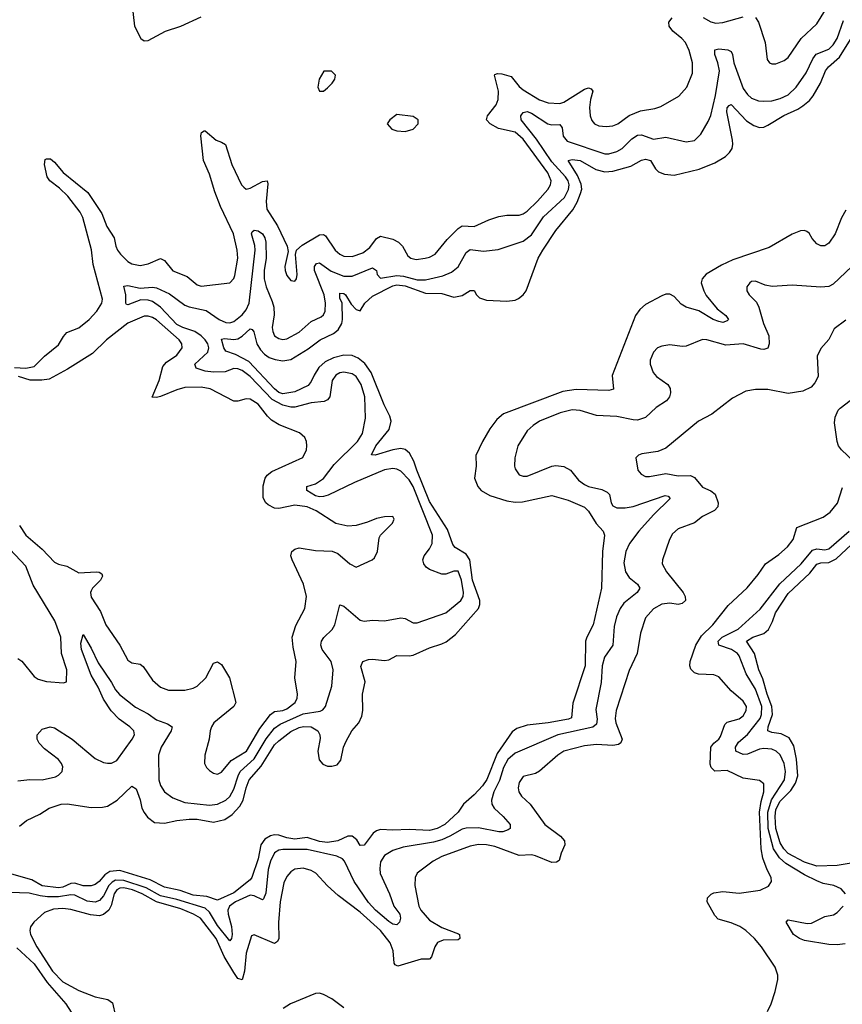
# Model space of a CAD drawing. Header units: inches. Extents: x 1954678 to 2060271, y 904822 to 1016299.
# Tile 350 of 403: x 2030519 to 2034556, y 982687 to 987522. Entities that reach past the tile are written whole.
import ezdxf

# ---------------------------------------------------------------- set-up
doc = ezdxf.new("R2010")
doc.units = ezdxf.units.IN
doc.header["$MEASUREMENT"] = 0
doc.layers.add('C0938', color=7, linetype='Continuous')

msp = doc.modelspace()

# ---------------------------------------------------------------- linework, layer by layer
at = {"layer": 'C0938', "color": 5}
for points, elevation in [([(2031070.3, 987590), (2031082.4, 987490), (2031113.4, 987430), (2031130, 987417.1), (2031150, 987418.9), (2031235, 987465), (2031310, 987490.2), (2031410, 987535.5)], 520), ([(2034130, 987531.6), (2034143.7, 987510), (2034176.5, 987410), (2034186.4, 987326.4), (2034199.1, 987310), (2034210, 987304.9), (2034230, 987304.4), (2034270, 987320.7), (2034290, 987336.1), (2034354.5, 987430), (2034430, 987500.8), (2034473.3, 987570)], 480), ([(2030493.9, 985813.9), (2030550, 985810.6), (2030590, 985819.3), (2030640.2, 985870), (2030710, 985924.9), (2030733.6, 985966.4), (2030750, 985985.5), (2030810, 986008.8), (2030860.3, 986050), (2030897.7, 986090), (2030922.4, 986130), (2030924.7, 986150), (2030879.9, 986319.9), (2030871.9, 986391.9), (2030829.5, 986550), (2030816.6, 986576.6), (2030755.1, 986655.1), (2030714.3, 986694.3), (2030667.6, 986730), (2030654.2, 986750), (2030640.5, 986810), (2030644.8, 986835.2), (2030650, 986838.8), (2030670, 986838), (2030690, 986822), (2030731.9, 986771.9), (2030852.9, 986672.9), (2030922.2, 986570), (2030946, 986506), (2030982.1, 986450), (2030990.2, 986410), (2030999.8, 986390), (2031013.2, 986370), (2031050, 986335.2), (2031070, 986322.9), (2031110, 986314), (2031150, 986322.2), (2031210, 986348.9), (2031230, 986338.7), (2031270, 986289.2), (2031340.3, 986260.3), (2031390, 986220.2), (2031410, 986214), (2031550.9, 986229.1), (2031569.8, 986250.2), (2031574.9, 986265.1), (2031589.1, 986350), (2031586, 986390), (2031568.6, 986470), (2031504, 986604), (2031475.9, 986675.9), (2031450, 986762.8), (2031421.2, 986830), (2031408.2, 986951.8), (2031411.9, 986968.1), (2031424.7, 986975.3), (2031430, 986975.8), (2031483.9, 986930), (2031510, 986921), (2031528.2, 986908.2), (2031559.4, 986810), (2031608.2, 986710), (2031618.8, 986698.8), (2031630, 986690.3), (2031650, 986694.2), (2031710, 986727.6), (2031733.1, 986730), (2031736, 986716), (2031728.4, 986628.4), (2031731.5, 986591.5), (2031783.5, 986510), (2031832, 986410), (2031836.1, 986383.9), (2031820.8, 986310), (2031822.4, 986290), (2031830, 986265.5), (2031850, 986240.4), (2031870, 986238), (2031878, 986250), (2031880.4, 986270), (2031871.9, 986368.1), (2031876.9, 986390), (2031904.7, 986415.3), (2031990, 986464.6), (2032010, 986467.5), (2032019.8, 986459.8), (2032067.7, 986390), (2032090.1, 986370.1), (2032110, 986361), (2032150, 986358.5), (2032202.3, 986377.7), (2032236.5, 986403.5), (2032270, 986447.1), (2032290, 986459), (2032350, 986443.7), (2032378, 986430), (2032396.9, 986410), (2032423, 986363), (2032438, 986350), (2032464.8, 986344.8), (2032509.2, 986350), (2032530, 986355.1), (2032557.8, 986370), (2032617.1, 986442.9), (2032670, 986497.1), (2032689.9, 986510.1), (2032750, 986505.9), (2032820.5, 986539.5), (2032870, 986554.8), (2032910, 986561.2), (2032970, 986561.5), (2032990, 986567.8), (2033010, 986581.5), (2033059.6, 986630), (2033110, 986687.2), (2033123.6, 986710), (2033126.5, 986730), (2033109.9, 986770), (2032990, 986935.1), (2032950, 986969.4), (2032868, 986988), (2032828.4, 987010), (2032809.8, 987030), (2032814.8, 987050), (2032856.6, 987103.4), (2032866.8, 987130), (2032868.2, 987170), (2032848.2, 987250), (2032850, 987252.4), (2032863.1, 987256.9), (2032884.6, 987255.4), (2032930, 987243.1), (2032970, 987193.2), (2032990, 987176.8), (2033070, 987128.4), (2033112.7, 987112.7), (2033169.5, 987109.5), (2033190, 987116), (2033290, 987180.2), (2033310, 987187.6), (2033322.9, 987182.9), (2033331.1, 987170), (2033319.4, 987130), (2033315, 987090), (2033318.4, 987050), (2033326.2, 987026.2), (2033339.5, 987010), (2033361.2, 987001.2), (2033396.5, 986996.5), (2033430, 987000.4), (2033453.8, 987010), (2033510, 987051), (2033565.6, 987074.4), (2033635, 987085), (2033665, 987095), (2033753.8, 987146.2), (2033792.1, 987190), (2033820.2, 987259.8), (2033820.2, 987310), (2033803.7, 987370), (2033786.1, 987410), (2033768.9, 987430), (2033724.7, 987464.7), (2033706.7, 987490), (2033704, 987510), (2033721.5, 987530)], 480), ([(2030510, 983784.9), (2030568.3, 983791.7), (2030630, 983790.3), (2030695.2, 983804.8), (2030710, 983812.4), (2030727.6, 983830), (2030730, 983854), (2030724.7, 983870), (2030710, 983889.6), (2030641.6, 983941.6), (2030614, 983970), (2030605.1, 983990), (2030605.1, 984010), (2030630, 984037.6), (2030668, 984050), (2030690, 984045.2), (2030776.9, 983990), (2030890, 983893.8), (2030930, 983875.4), (2030950, 983871.8), (2030970, 983871), (2030996.2, 983883.8), (2031071.3, 983990), (2031082.1, 984010), (2031079.2, 984030), (2031058.8, 984050), (2031007, 984087), (2030967.7, 984127.7), (2030930, 984185.6), (2030904.6, 984244.6), (2030870, 984303.1), (2030822.2, 984430), (2030819.2, 984460.8), (2030830, 984502.8), (2030870, 984436.4), (2030904.6, 984364.6), (2030970, 984268.2), (2030990, 984231.1), (2031008.9, 984208.9), (2031086.9, 984146.9), (2031150, 984114.2), (2031190, 984084.4), (2031244.3, 984064.3), (2031267.4, 984050), (2031262.5, 984030), (2031213.4, 983950), (2031200.7, 983910), (2031201.2, 983790), (2031210, 983761.1), (2031230, 983731.3), (2031270, 983701.3), (2031330, 983677.5), (2031450, 983665.5), (2031489.9, 983670.1), (2031530, 983690.1), (2031550, 983707.6), (2031570, 983743.8), (2031590.4, 983809.6), (2031601.6, 983830), (2031670, 983892.7), (2031729, 983991), (2031770, 984043.9), (2031797.8, 984062.2), (2031910, 984112.8), (2031993.3, 984126.7), (2032006, 984134), (2032019.4, 984150), (2032050.4, 984249.6), (2032058, 984330), (2032047.9, 984370), (2032002.6, 984430), (2031996.5, 984450), (2032000.3, 984470), (2032011.8, 984488.2), (2032052.3, 984527.7), (2032065.6, 984550), (2032090, 984648), (2032110, 984642.3), (2032190, 984574.2), (2032210, 984569.2), (2032250, 984573.2), (2032310, 984570.2), (2032390, 984585.2), (2032410, 984580.9), (2032450, 984561.1), (2032470, 984560.9), (2032610, 984610.2), (2032684, 984670), (2032695.3, 984690), (2032696.3, 984710), (2032686.3, 984770), (2032670, 984813.6), (2032650, 984814.6), (2032610, 984799.4), (2032590, 984799.4), (2032530, 984822), (2032513.9, 984833.9), (2032502, 984850), (2032498, 984870), (2032503.4, 984890), (2032530, 984923.9), (2032543.2, 984950), (2032545, 984990), (2032450, 985229), (2032430, 985263.2), (2032390, 985304.9), (2032370, 985314.7), (2032350, 985317.5), (2032310, 985312.1), (2032162.4, 985250), (2032033.1, 985186.9), (2032010, 985179.9), (2031990, 985179.2), (2031970, 985184.5), (2031928.8, 985210), (2031927.3, 985230), (2031970, 985242.2), (2032010, 985268.3), (2032061.8, 985338.2), (2032176.8, 985450), (2032201.1, 985490), (2032215.5, 985564.5), (2032213.4, 985670), (2032195.4, 985730), (2032170, 985770.6), (2032150, 985783.2), (2032110, 985791.6), (2032090, 985788.1), (2032070, 985775.9), (2032052.9, 985750), (2032040.5, 985670), (2032030, 985654.8), (2032013.3, 985646.7), (2031950, 985640.4), (2031870, 985618.7), (2031850, 985619.2), (2031810, 985629.5), (2031757.4, 985657.4), (2031650, 985769.1), (2031610, 985799), (2031590, 985807.8), (2031570, 985809.2), (2031526.9, 985793.1), (2031470, 985791.1), (2031430, 985795.2), (2031385.7, 985810), (2031378.6, 985830), (2031443.1, 985890), (2031447.7, 985910), (2031441.9, 985930), (2031429, 985950), (2031409.4, 985970), (2031379, 985990), (2031319.2, 986010), (2031290, 986025.5), (2031210.2, 986110.2), (2031170, 986138.4), (2031150, 986144.9), (2031114.1, 986145.9), (2031050, 986121.2), (2031042.9, 986122.9), (2031039.2, 986130), (2031040.4, 986170), (2031030, 986213.1), (2031050, 986216), (2031110, 986204.2), (2031170, 986208.3), (2031190, 986204.6), (2031254.9, 986174.9), (2031330, 986119.9), (2031350, 986111.3), (2031434, 986094), (2031498.7, 986050), (2031530, 986035.2), (2031550, 986033.2), (2031570, 986040.6), (2031610, 986071.9), (2031630, 986097.3), (2031645.1, 986130), (2031674.8, 986390), (2031673.5, 986413.5), (2031655.9, 986470), (2031659.8, 986480.2), (2031670, 986488.6), (2031690, 986484.2), (2031711, 986470), (2031722.7, 986450), (2031727.3, 986430), (2031728, 986350), (2031719.2, 986290), (2031719.5, 986250), (2031728.4, 986210), (2031758.7, 986138.7), (2031766.2, 986110), (2031767.1, 986072.9), (2031758.7, 986010), (2031761.7, 985990), (2031770.2, 985970.2), (2031790, 985956.5), (2031810, 985952.1), (2031830, 985955.4), (2031890, 985987.8), (2031950, 986040.2), (2031997.8, 986062.2), (2032010, 986072.7), (2032018.4, 986090), (2032020.4, 986130), (2032013.6, 986170), (2031966.3, 986290), (2031965.3, 986310), (2031975, 986325), (2031990, 986328), (2032047.6, 986287.6), (2032110, 986262.7), (2032150, 986263.1), (2032250, 986303.5), (2032269.2, 986290), (2032272.9, 986270), (2032290, 986252.1), (2032370, 986266.4), (2032402.6, 986262.6), (2032470, 986244.8), (2032510, 986244.8), (2032595.4, 986264.6), (2032637.5, 986282.4), (2032671.5, 986308.5), (2032710, 986378), (2032730, 986393.5), (2032794.7, 986385.3), (2032867.2, 986392.8), (2032990, 986433.5), (2033030, 986465.3), (2033090, 986553.5), (2033191.8, 986648.2), (2033212.5, 986687.5), (2033215.1, 986710), (2033209.9, 986730), (2033197.8, 986750), (2033130, 986823.1), (2033055, 986935), (2032980.3, 987030), (2032978.4, 987050), (2032990, 987066.3), (2033010, 987071.3), (2033030, 987063.4), (2033110, 987009.7), (2033130, 987005.4), (2033170, 987006.7), (2033181.8, 986990), (2033186.2, 986950), (2033205.7, 986925.7), (2033390, 986862.7), (2033410, 986862.7), (2033450, 986874.4), (2033475.4, 986890), (2033523.1, 986936.9), (2033550, 986954.7), (2033570, 986956.8), (2033630, 986935.1), (2033690, 986944.8), (2033790, 986922.4), (2033830, 986928.9), (2033860.9, 986959.1), (2033898.2, 987021.8), (2033910, 987050.4), (2033934.1, 987150), (2033952.4, 987270), (2033945.2, 987310), (2033930.7, 987350), (2033930, 987373.4), (2033950, 987378.7), (2033993.7, 987373.7), (2034010, 987366), (2034017.2, 987350), (2034024, 987310), (2034070, 987184.4), (2034090, 987154.7), (2034110, 987136.2), (2034143.8, 987123.8), (2034170, 987121.7), (2034210, 987123.9), (2034250, 987134.1), (2034290, 987152), (2034329.9, 987190), (2034378.9, 987261.1), (2034410.6, 987329.4), (2034427.9, 987352.1), (2034490, 987377.3), (2034510, 987398), (2034530.6, 987430), (2034561.9, 987518.1)], 460), ([(2033873, 987533), (2033910, 987511), (2033934.8, 987505.2), (2033970, 987508.5), (2034070, 987535.6)], 480), ([(2030518.5, 983561.5), (2030552.7, 983590), (2030618.3, 983621.7), (2030663.6, 983650), (2030722, 983670), (2030752.3, 983672.3), (2030870, 983654), (2030924.7, 983655.3), (2030950, 983661), (2030998, 983690), (2031070, 983758), (2031090, 983744.7), (2031110, 983690.7), (2031119.1, 983650), (2031129.3, 983629.3), (2031146, 983606), (2031180.6, 983580.6), (2031230, 983576.3), (2031289.9, 983590.1), (2031350, 983597.2), (2031390, 983595.7), (2031470, 983582.1), (2031525.9, 983594.1), (2031561.3, 983618.7), (2031599.8, 983660.2), (2031616.5, 983690), (2031630.4, 983750), (2031645.5, 983790), (2031703.4, 983856.6), (2031770, 983960.7), (2031790, 983981.7), (2031850, 984027.6), (2031890, 984047), (2031912, 984052), (2031950, 984050.1), (2031982.5, 984030), (2031992, 984010), (2031992.9, 983992.8), (2031981.9, 983930), (2031988.1, 983888), (2032006, 983866), (2032030, 983856.9), (2032050, 983856.1), (2032076.7, 983863.3), (2032094.3, 983885.7), (2032107.5, 983950), (2032120.4, 983979.6), (2032149.4, 984030.6), (2032183.1, 984070), (2032197.5, 984102.5), (2032202.2, 984130), (2032201.7, 984210), (2032214, 984270), (2032193.9, 984346.1), (2032203, 984370), (2032230, 984381), (2032250, 984382.7), (2032310, 984375.5), (2032330, 984378.5), (2032370, 984399.4), (2032430, 984397.6), (2032450, 984401.4), (2032530, 984438.2), (2032590, 984456.6), (2032612.1, 984467.9), (2032656.8, 984503.2), (2032770.4, 984630), (2032777.6, 984650), (2032777.2, 984670), (2032741.5, 984770), (2032727.9, 984870), (2032710, 984898), (2032656.4, 984930), (2032644.4, 984944.4), (2032618.2, 985018.2), (2032530, 985156.1), (2032467.6, 985310), (2032453.9, 985353.9), (2032432.6, 985392.6), (2032410, 985411), (2032390, 985415.8), (2032350, 985409.5), (2032264.2, 985384.2), (2032245.6, 985385.6), (2032267.1, 985430), (2032331.7, 985510), (2032341.4, 985550), (2032334.9, 985574.9), (2032306.8, 985630), (2032243, 985790), (2032213.5, 985833.5), (2032180.6, 985860.6), (2032150, 985873), (2032110, 985874.8), (2032058.2, 985861.8), (2032018.2, 985841.8), (2031986.5, 985813.5), (2031963.3, 985776.7), (2031950, 985744.6), (2031933.9, 985726.1), (2031870, 985693.9), (2031810, 985685.1), (2031790, 985691.1), (2031770, 985708.9), (2031644, 985844), (2031578.4, 985878.4), (2031530, 985894.4), (2031520.2, 985910), (2031510, 985953.1), (2031523.3, 985956.7), (2031570, 985951), (2031590, 985955.2), (2031611.5, 985968.5), (2031650, 986003.9), (2031659.8, 985999.8), (2031668.5, 985988.5), (2031682.4, 985930), (2031700.2, 985900.2), (2031719.7, 985879.7), (2031743.6, 985863.6), (2031773.1, 985853.1), (2031810, 985846.6), (2031850, 985852.5), (2031935, 985905), (2031994, 985950), (2032059.4, 985980.6), (2032081.2, 985998.8), (2032099.4, 986030), (2032102.8, 986050), (2032101.3, 986130), (2032090, 986155.1), (2032090, 986179.5), (2032110, 986177.1), (2032118.6, 986170), (2032145.1, 986125.1), (2032170, 986098), (2032190, 986091.7), (2032213.3, 986130), (2032250, 986163.7), (2032350, 986214.7), (2032370, 986220.6), (2032410, 986215.1), (2032510, 986178.9), (2032590, 986177.5), (2032650, 986159.9), (2032690, 986167.6), (2032730, 986191.5), (2032750, 986191.5), (2032761.4, 986170), (2032776.1, 986156.1), (2032810, 986144.2), (2032910, 986138.9), (2032950, 986144.7), (2032967.4, 986152.6), (2032989, 986170), (2033003.7, 986190), (2033063.9, 986350), (2033085.6, 986390), (2033150, 986486.7), (2033232.7, 986587.3), (2033254.8, 986625.2), (2033271.8, 986668.2), (2033276.8, 986690), (2033274.7, 986714.7), (2033256.2, 986756.2), (2033209.9, 986830.1), (2033230, 986835.9), (2033270, 986831), (2033345.9, 986785.9), (2033390, 986774.1), (2033430, 986778.6), (2033517.6, 986802.4), (2033570, 986831.6), (2033590, 986837.6), (2033614.5, 986830), (2033638.3, 986790), (2033653.9, 986773.9), (2033683.1, 986763.1), (2033730, 986758.3), (2033852.8, 986787.2), (2033930, 986818.7), (2033982, 986850), (2034002.6, 986870), (2034014.9, 986890), (2034019.1, 986910), (2034017, 986930), (2033988.3, 987070), (2033990.5, 987089.5), (2034000, 987100), (2034010, 987106), (2034085.5, 987025.5), (2034122.1, 987002.1), (2034150, 986992.8), (2034170, 986994.7), (2034190, 987003), (2034268, 987052), (2034337.6, 987082.4), (2034362, 987098), (2034394.9, 987125.1), (2034412.9, 987147.1), (2034449.4, 987210), (2034472.8, 987270), (2034487.4, 987290), (2034542, 987338), (2034636.4, 987490)], 440), ([(2034573.4, 986586.6), (2034550.9, 986549.1), (2034521.2, 986470), (2034490, 986424.7), (2034470, 986411.1), (2034450, 986411.1), (2034430, 986420.5), (2034407.3, 986447.3), (2034392.9, 986472.9), (2034381.6, 986481.6), (2034370, 986486.2), (2034350, 986485.3), (2034310, 986469), (2034197.2, 986402.8), (2034017.8, 986342.2), (2033963, 986317), (2033887.9, 986272.1), (2033867.6, 986250), (2033863.3, 986230), (2033875.5, 986190), (2033887.9, 986167.9), (2033941.3, 986101.3), (2033984.9, 986070), (2033996.5, 986050), (2033990, 986042.7), (2033970, 986035.4), (2033950, 986039.6), (2033922.4, 986050), (2033851.5, 986091.5), (2033789.5, 986109.5), (2033764.9, 986124.9), (2033730, 986162.6), (2033710, 986173.4), (2033690, 986173.7), (2033670, 986166.2), (2033590, 986122.8), (2033561.7, 986098.3), (2033541.4, 986070), (2033425.7, 985774.3), (2033432.4, 985707.6), (2033410, 985701.5), (2033250, 985705.9), (2033184.4, 985695.6), (2032893.1, 985586.9), (2032861, 985559.1), (2032826.5, 985513.5), (2032789.3, 985450.7), (2032758.2, 985381.8), (2032759.3, 985330), (2032751.2, 985270), (2032766.4, 985230), (2032784.2, 985210), (2032826.3, 985186.3), (2032910, 985158.7), (2032950, 985153.1), (2032986, 985154), (2033130, 985185), (2033210, 985163.3), (2033290, 985128.1), (2033310, 985109.3), (2033347.5, 985047.5), (2033381.5, 985010), (2033388.1, 984990), (2033379.2, 984910), (2033373.7, 984730), (2033333.8, 984550), (2033301.3, 984490), (2033295.9, 984470), (2033294.3, 984350), (2033233.5, 984166.5), (2033226.1, 984093.9), (2033212.5, 984087.5), (2033113, 984070), (2033010, 984058.3), (2032959.2, 984040.8), (2032935.2, 984024.8), (2032861.5, 983918.5), (2032811.4, 983791.4), (2032790, 983759.9), (2032750, 983715.6), (2032696.5, 983670), (2032671.5, 983630), (2032604.6, 983570), (2032567.9, 983550), (2032530, 983540.5), (2032430, 983546.4), (2032350, 983542.3), (2032290, 983545.4), (2032270, 983539.2), (2032253.1, 983526.9), (2032210, 983469.6), (2032190, 983467.8), (2032174.2, 983494.3), (2032150, 983512.4), (2032130, 983513.7), (2032080.3, 983490), (2032030, 983482.5), (2031990, 983486.4), (2031930, 983505.9), (2031870, 983498.8), (2031830, 983504.8), (2031790, 983518.4), (2031770, 983519.9), (2031750, 983514.8), (2031722.4, 983497.6), (2031702.6, 983470), (2031690, 983401.7), (2031658, 983310), (2031650, 983298.3), (2031570, 983235), (2031490, 983199.5), (2031436.7, 983216.7), (2031370, 983222.6), (2031305.9, 983245.9), (2031230, 983262.2), (2031158.9, 983298.9), (2031010, 983344.8), (2030960.9, 983339.1), (2030936.2, 983323.8), (2030909.2, 983290), (2030890, 983275.4), (2030870, 983268.7), (2030830, 983268.9), (2030790, 983282.9), (2030770, 983280.9), (2030730, 983262.9), (2030710, 983259.5), (2030630, 983268.9), (2030578.7, 983298.7), (2030469.3, 983330)], 440), ([(2034602.3, 986310), (2034510, 986222.3), (2034490, 986212.3), (2034450, 986207.7), (2034310, 986218.7), (2034210.9, 986210.9), (2034177.6, 986217.6), (2034130, 986237.4), (2034110, 986235.8), (2034101.6, 986230), (2034087, 986210), (2034087.2, 986190), (2034098.4, 986170), (2034134.2, 986134.2), (2034145.5, 986110), (2034168.5, 986030), (2034195.4, 985970), (2034196.9, 985930), (2034190, 985909.7), (2034170, 985901.8), (2034155.9, 985904.1), (2034070, 985929.8), (2033983.4, 985923.4), (2033890.3, 985949.7), (2033870, 985950.8), (2033790, 985918), (2033770, 985916.3), (2033710, 985925.1), (2033670, 985918.9), (2033649.2, 985910.8), (2033628.4, 985890), (2033612.2, 985850), (2033612.2, 985830), (2033627, 985790), (2033643.7, 985770), (2033700.3, 985730), (2033710.2, 985710.2), (2033712.1, 985690), (2033707.2, 985670), (2033692.7, 985650), (2033641.8, 985618.2), (2033590, 985568.2), (2033550, 985555.4), (2033530, 985557), (2033450, 985574.1), (2033350, 985578.7), (2033270, 985602.6), (2033230, 985606.6), (2033171.8, 985591.8), (2033070, 985550.5), (2033038, 985530), (2033010, 985503.5), (2032963.8, 985430), (2032949.2, 985370), (2032946.7, 985330), (2032950, 985316), (2032970, 985286.7), (2032990, 985280.2), (2033010, 985281.2), (2033130, 985328.8), (2033150, 985333.1), (2033190, 985328.6), (2033222.4, 985310), (2033261, 985261), (2033290, 985239), (2033310, 985229), (2033375.5, 985215.5), (2033402.2, 985202.2), (2033412.8, 985190), (2033421.6, 985150), (2033430, 985134), (2033450, 985125), (2033490, 985125.5), (2033530, 985132.2), (2033686.1, 985186.1), (2033701.7, 985181.7), (2033710.2, 985170), (2033628.7, 985091.3), (2033556.6, 985010), (2033511.9, 984950), (2033493.4, 984910), (2033484.4, 984855.6), (2033491.8, 984810), (2033510, 984782.9), (2033551.3, 984750), (2033562.2, 984730), (2033548.4, 984710), (2033483, 984657), (2033465.1, 984630), (2033448.1, 984590), (2033437, 984543), (2033430.1, 984450), (2033388.3, 984391.7), (2033376.5, 984350), (2033372.2, 984267.8), (2033345.5, 984134.5), (2033352.4, 984087.6), (2033350, 984063.1), (2033331.4, 984048.6), (2033160.2, 984010), (2032950, 983921.1), (2032914.2, 983890), (2032893.5, 983850), (2032874.2, 983785.8), (2032845.6, 983730), (2032833.5, 983690), (2032835.7, 983670), (2032847.6, 983650), (2032892.2, 983610), (2032925.2, 983570), (2032926.4, 983550), (2032916.7, 983543.3), (2032890, 983534.6), (2032870, 983534.9), (2032770, 983553.2), (2032710, 983552.3), (2032690, 983546.8), (2032630, 983512.3), (2032590, 983495.7), (2032550, 983484), (2032400.8, 983459.2), (2032350, 983442.7), (2032310, 983417.8), (2032290, 983387), (2032285.7, 983354.3), (2032288.7, 983330), (2032334, 983230), (2032355.1, 983170), (2032384.5, 983130), (2032388.5, 983110), (2032382.7, 983090), (2032370, 983077.3), (2032350, 983080.4), (2032330, 983094.2), (2032265.1, 983150), (2032230, 983187.5), (2032160.1, 983290), (2032113.3, 983390), (2032102.5, 983402.5), (2032075.3, 983415.3), (2031930, 983447.8), (2031810, 983447.6), (2031790, 983443.8), (2031770, 983430.5), (2031750.1, 983390), (2031738.7, 983350), (2031727.2, 983232.8), (2031715, 983205), (2031710, 983199.8), (2031670, 983220.8), (2031650, 983222.8), (2031578.6, 983190), (2031548.2, 983170), (2031541, 983150), (2031542.1, 983130), (2031558.1, 983070), (2031562.4, 983030), (2031557.7, 983010), (2031550, 982998.8), (2031490, 983073.7), (2031450, 983139.9), (2031430, 983159.5), (2031290, 983201.8), (2031210, 983219.9), (2031139.1, 983259.1), (2031030, 983294.9), (2030990, 983296.3), (2030972.3, 983287.7), (2030957.2, 983270), (2030930, 983219.9), (2030910, 983197.7), (2030890, 983188.7), (2030850, 983193.8), (2030790, 983222.5), (2030770, 983225.1), (2030710, 983214.6), (2030655.3, 983215.3), (2030619.5, 983219.5), (2030566.4, 983233.6), (2030470, 983236.3)], 460), ([(2030518.3, 985038.3), (2030549.2, 984990), (2030630, 984921.9), (2030690, 984858.9), (2030710, 984848.4), (2030750, 984839.1), (2030810, 984805.1), (2030894, 984810), (2030909.1, 984809.1), (2030921.6, 984801.6), (2030925.7, 984790), (2030915.6, 984770), (2030876.5, 984730), (2030870, 984717), (2030866.9, 984710), (2030870, 984686), (2030915.4, 984615.4), (2030942.5, 984550), (2031011.3, 984450), (2031050, 984376.5), (2031070, 984363.2), (2031110, 984356.9), (2031125.7, 984345.7), (2031170, 984279.6), (2031210, 984243.9), (2031250, 984229.1), (2031330, 984230.2), (2031370, 984239.7), (2031390, 984250.2), (2031433.1, 984290), (2031470, 984362), (2031490, 984368.4), (2031510, 984356.4), (2031548, 984290), (2031579.5, 984170), (2031570.4, 984150), (2031471.8, 984070), (2031459.6, 984050), (2031454, 984030), (2031448.9, 983990), (2031427, 983910), (2031426, 983870), (2031435.5, 983850), (2031450, 983835.5), (2031470, 983822.4), (2031490, 983817), (2031510, 983827.4), (2031556.2, 983883.8), (2031632, 983930), (2031697.6, 984042.4), (2031749.9, 984110.1), (2031770, 984125), (2031810, 984129.7), (2031830, 984137.4), (2031870.6, 984170), (2031881, 984190), (2031881.8, 984210), (2031869.8, 984290), (2031876.5, 984370), (2031860.5, 984440.5), (2031856.5, 984490), (2031873.5, 984546.5), (2031918.2, 984630), (2031926.8, 984690), (2031911.9, 984750), (2031856.1, 984870), (2031849.7, 984890), (2031854, 984910), (2031870, 984922), (2031890.9, 984929.1), (2031970, 984915.2), (2032052.4, 984912.4), (2032080, 984900), (2032138.4, 984850), (2032170, 984833.7), (2032249, 984870), (2032259.7, 984880.3), (2032275.6, 984910), (2032282.8, 984977.2), (2032290, 984990.8), (2032349, 985050), (2032357.2, 985070), (2032350, 985082), (2032310, 985081.2), (2032270, 985072.3), (2032225.8, 985054.1), (2032170, 985038.9), (2032130, 985034.3), (2032070, 985048.3), (2031973.3, 985110), (2031929.6, 985130), (2031870, 985138.5), (2031790, 985122.4), (2031770, 985124), (2031739.1, 985139.1), (2031727.1, 985150), (2031714.5, 985174.5), (2031713.6, 985233.6), (2031723.1, 985270), (2031733.9, 985286.1), (2031756.9, 985303.1), (2031908.5, 985371.5), (2031926, 985410), (2031928.7, 985430), (2031926.4, 985450), (2031918, 985470), (2031892.5, 985492.5), (2031792.5, 985532.5), (2031755, 985555), (2031734.5, 985574.5), (2031690, 985634.3), (2031650, 985658.3), (2031630, 985660.7), (2031590, 985648.8), (2031570, 985648.9), (2031453.3, 985710), (2031410, 985717), (2031330, 985715), (2031290, 985704), (2031210, 985671.9), (2031190, 985666.4), (2031169, 985669), (2031202.9, 985750), (2031221.1, 985818.9), (2031240.1, 985839.9), (2031290, 985874.2), (2031316.2, 985910), (2031315, 985930), (2031301, 985950), (2031190, 986048.5), (2031170, 986059.7), (2031150, 986066.1), (2031130, 986066.5), (2031050, 986031.4), (2030944.5, 985950), (2030876.5, 985883.5), (2030753.4, 985806.6), (2030663.3, 985756.7), (2030628.1, 985751.9), (2030570, 985752.4), (2030513.5, 985770)], 480), ([(2034573.6, 986046.4), (2034516, 986004), (2034489.1, 985950.9), (2034450, 985907), (2034431.8, 985870), (2034438, 985770), (2034421.4, 985738.6), (2034402.6, 985717.4), (2034362.5, 985697.5), (2034290, 985687.1), (2034190, 985705.8), (2034130, 985705.3), (2034082.9, 985697.1), (2034016.7, 985663.3), (2033915.3, 985584.7), (2033850, 985549.7), (2033690, 985417.4), (2033650, 985401.7), (2033571.3, 985390), (2033556.3, 985383.7), (2033542.8, 985370), (2033553, 985310), (2033568, 985290), (2033590, 985279.6), (2033610, 985278.5), (2033690, 985293.8), (2033750, 985282.2), (2033810, 985284.1), (2033830, 985274.7), (2033870, 985226.7), (2033910, 985208.4), (2033931.7, 985191.7), (2033945.8, 985150), (2033944.4, 985130), (2033928.7, 985111.3), (2033870, 985082.3), (2033830, 985051.8), (2033750, 985021.5), (2033723.1, 984996.9), (2033707.9, 984970), (2033673.8, 984870), (2033672.4, 984850), (2033692.9, 984810), (2033774, 984710), (2033785.3, 984690), (2033786.4, 984670), (2033770, 984655.1), (2033750, 984651.1), (2033710, 984657), (2033670, 984652.8), (2033630, 984628.7), (2033590, 984585.6), (2033564.8, 984510), (2033549.4, 984410), (2033510, 984327), (2033445.9, 984130), (2033441.9, 984090), (2033444.5, 984070), (2033476.1, 983990), (2033468.5, 983971.5), (2033457.2, 983962.8), (2033430, 983957.4), (2033350, 983962.9), (2033290, 983957.3), (2033190, 983930.4), (2033159, 983910), (2033070, 983831.5), (2033050, 983820.7), (2032990, 983806), (2032970, 983776.2), (2032965.1, 983750), (2032968.6, 983730), (2032982.2, 983710), (2033023.2, 983670), (2033096.5, 983570), (2033172.5, 983512.5), (2033192.2, 983490), (2033194.2, 983470), (2033176.6, 983430), (2033166.7, 983393.3), (2033153.9, 983386.1), (2033130, 983384.3), (2033050, 983416.4), (2033030, 983421.1), (2032970, 983418.5), (2032850, 983461.5), (2032810, 983469.9), (2032770, 983472.1), (2032730, 983464.1), (2032590, 983412.7), (2032548, 983390), (2032470, 983331.1), (2032459.1, 983310), (2032458.4, 983270), (2032478.3, 983170), (2032488.1, 983150), (2032530, 983100.4), (2032590, 983063.8), (2032672.9, 983032.9), (2032677, 983030), (2032679.5, 983010), (2032670, 983004.5), (2032597.2, 983002.8), (2032570, 982990.6), (2032556.6, 982970), (2032539.7, 982920.3), (2032530.2, 982909.8), (2032489.8, 982909.8), (2032374, 982874), (2032361.4, 982881.4), (2032357.3, 982890), (2032352.2, 982950), (2032337.3, 982990), (2032290.4, 983050), (2032190, 983139.9), (2032081.2, 983221.2), (2032029.3, 983269.3), (2031971.7, 983331.7), (2031950, 983344.7), (2031910, 983355.7), (2031870, 983350.6), (2031850, 983337.4), (2031830, 983314.5), (2031815.9, 983284.1), (2031796.7, 983190), (2031788.4, 983088.4), (2031790.6, 983010), (2031784.8, 982995.2), (2031770, 982986.3), (2031670, 983027.8), (2031657.1, 983022.9), (2031630, 982938.4), (2031621.6, 982850), (2031610, 982808), (2031590, 982814.7), (2031570, 982843.4), (2031521.7, 982921.7), (2031483.9, 983010), (2031406.1, 983110), (2031372.4, 983130), (2031310, 983155.9), (2031190, 983190.9), (2031120.9, 983230), (2031073.4, 983250), (2031030, 983259.2), (2031010, 983258.4), (2030995.3, 983250), (2030983.1, 983230), (2030968.1, 983171.9), (2030957, 983150), (2030930.8, 983129.2), (2030910, 983121.9), (2030866.1, 983126.1), (2030770, 983152.5), (2030730, 983158.4), (2030685.5, 983154.5), (2030641.3, 983138.7), (2030588.9, 983091.1), (2030572.9, 983067.1), (2030569.4, 983050), (2030572.1, 983030), (2030603.1, 982970), (2030680.4, 982850), (2030730, 982798.4), (2030810, 982754.7), (2030890, 982723.7), (2030951.4, 982711.4), (2030975, 982695), (2030988.9, 982630)], 480), ([(2034612.9, 985352.9), (2034551.5, 985410), (2034536.9, 985430), (2034529.8, 985450), (2034517.7, 985542.3), (2034520.5, 985570), (2034535.6, 985604.4), (2034544.9, 985615.1), (2034643.5, 985690)], 480), ([(2034188.5, 982651.5), (2034206.6, 982690), (2034226.3, 982750), (2034239.5, 982810), (2034239.5, 982830), (2034227, 982870), (2034158.9, 982970), (2034124.7, 983010), (2034082, 983050), (2034053, 983070), (2034010, 983088.2), (2033945.8, 983105.8), (2033930, 983123), (2033893.3, 983190), (2033894, 983210), (2033912.3, 983227.7), (2033926, 983234), (2033970, 983242), (2034050, 983233.5), (2034152.4, 983247.6), (2034192.7, 983267.3), (2034208, 983290), (2034207.1, 983310), (2034187, 983347), (2034165.2, 983405.2), (2034157.6, 983450), (2034148.6, 983630), (2034157.1, 983682.9), (2034171.3, 983731.3), (2034169.8, 983770), (2034150, 983786.8), (2034070, 983798.3), (2033990, 983835), (2033930, 983832.2), (2033911.5, 983850), (2033906.7, 983866.7), (2033911, 983950), (2033924.5, 983970), (2033949.8, 983990), (2033957.6, 984002.4), (2033979.1, 984060.9), (2033990, 984072.7), (2034050, 984088.3), (2034070, 984104.1), (2034083.9, 984130), (2034085.7, 984150), (2034070, 984175.5), (2034010, 984227), (2033950, 984294.8), (2033925.4, 984305.4), (2033850, 984309), (2033830, 984315.3), (2033812.9, 984332.9), (2033808, 984350), (2033809.9, 984370), (2033836.7, 984450), (2033864.2, 984495.8), (2033919.8, 984550), (2033995.2, 984644.8), (2034088, 984732), (2034143, 984797), (2034178.2, 984850), (2034244.5, 984895.5), (2034286.4, 984933.6), (2034314.4, 984970), (2034332.1, 985027.9), (2034461.2, 985078.8), (2034496.7, 985103.3), (2034532.6, 985147.4), (2034556, 985224)], 480), ([(2034571.7, 983230), (2034550, 983254.8), (2034514, 983270), (2034461.3, 983281.3), (2034430, 983293.1), (2034370, 983323.8), (2034279.2, 983379.2), (2034246.9, 983406.9), (2034218.3, 983450), (2034192.5, 983550), (2034189.8, 983630), (2034208.7, 983691.3), (2034271.9, 983790), (2034277.3, 983830), (2034271, 983870), (2034250, 983912.8), (2034230.9, 983930.9), (2034210, 983940.4), (2034170, 983943.8), (2034150, 983940.5), (2034090, 983915.3), (2034070, 983913.5), (2034032.7, 983930), (2034031.1, 983950), (2034045.6, 983974.4), (2034090, 984011.8), (2034152.1, 984090), (2034159.5, 984110), (2034160, 984150), (2034130, 984235), (2034083.2, 984310), (2034050, 984398.3), (2034040.8, 984410), (2034012.2, 984430), (2033949.8, 984450), (2033946, 984470), (2033966.9, 984490), (2034044, 984530), (2034152.3, 984627.7), (2034248.8, 984751.2), (2034353.1, 984850), (2034410, 984917.9), (2034430, 984923.8), (2034470, 984918.9), (2034490, 984924.3), (2034590, 985010.8)], 460), ([(2034667.5, 983392.5), (2034531.2, 983368.8), (2034430, 983365.7), (2034370, 983384.6), (2034290, 983427.4), (2034268.3, 983450), (2034250, 983480.2), (2034229.5, 983550.5), (2034225.7, 983610), (2034230, 983644.4), (2034250, 983685.2), (2034302.9, 983737.1), (2034326.6, 983773.4), (2034337.9, 983810), (2034331.3, 983891.3), (2034317.2, 983957.2), (2034295.2, 983995.2), (2034256, 984016), (2034210, 984022), (2034189.9, 984030), (2034192.5, 984050), (2034213.1, 984110), (2034209.4, 984150), (2034186.4, 984210), (2034165.1, 984285.1), (2034145.3, 984330), (2034125.1, 984410), (2034085.8, 984470), (2034116.4, 984490), (2034171.3, 984508.7), (2034192.7, 984527.3), (2034213.2, 984566.8), (2034227.3, 984610), (2034290, 984703.6), (2034395.5, 984804.5), (2034430, 984847.8), (2034450, 984854.8), (2034490, 984857.4), (2034525.3, 984874.7), (2034650, 984990.1)], 440), ([(2030510, 984386), (2030530, 984371.5), (2030590, 984297.6), (2030610, 984283.1), (2030650, 984271.8), (2030734.2, 984265.8), (2030749.3, 984270.7), (2030750.9, 984329.1), (2030724.3, 984410), (2030720.4, 984490), (2030691.9, 984570), (2030585.3, 984745.3), (2030550, 984838.6), (2030443.9, 984950)], 480), ([(2034570, 982984.4), (2034530, 982978.7), (2034490, 982980.5), (2034370, 983000.5), (2034346, 983010), (2034316.5, 983030), (2034280.5, 983090), (2034290, 983101.6), (2034383.6, 983083.6), (2034405.3, 983085.3), (2034470, 983118), (2034512.6, 983127.4), (2034530, 983137.6), (2034559.4, 983170)], 460), ([(2030505.3, 982965.3), (2030590, 982886.5), (2030654, 982794), (2030745.4, 982690), (2030771.5, 982648.5)], 460), ([(2032110, 982670.7), (2032050, 982714.1), (2032010, 982735.4), (2031990, 982741.4), (2031970, 982740.6), (2031848, 982690), (2031812.6, 982667.4)], 520)]:
    msp.add_lwpolyline(points, dxfattribs=dict(at, elevation=elevation))
at = {"layer": 'C0938', "color": 5, "elevation": 520}
for points in [[(2032049, 987269), (2032011.1, 987268.9), (2031988.2, 987230), (2031981.6, 987190), (2031990, 987171), (2032010, 987171), (2032030, 987187.7), (2032053.2, 987210), (2032065.2, 987230), (2032068.7, 987250)], [(2032370, 987056), (2032334.8, 987030), (2032322.8, 987010), (2032344.9, 986984.9), (2032370, 986976.3), (2032410, 986973.4), (2032450, 986984.9), (2032474.5, 987010), (2032474.5, 987030), (2032450, 987046.6)]]:
    msp.add_lwpolyline(points, close=True, dxfattribs=at)

doc.saveas('drawing.dxf')
